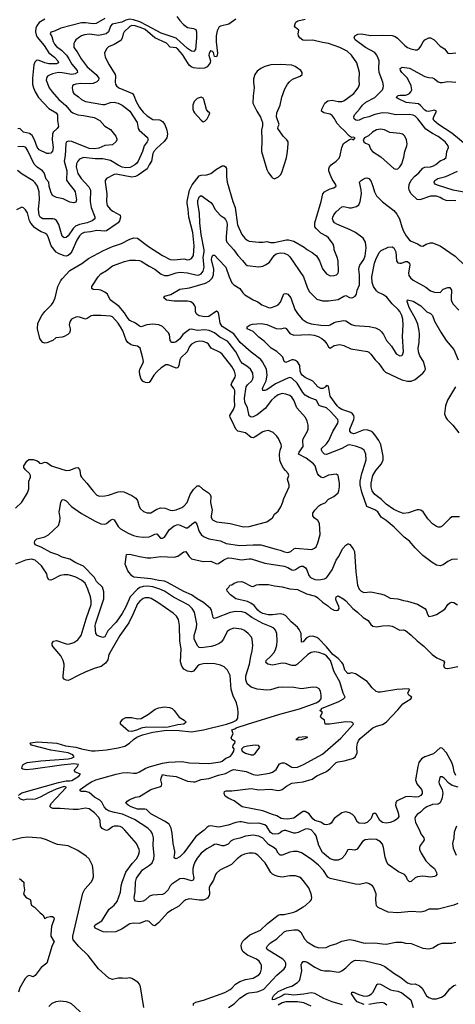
# Model space of a CAD drawing. Header units: inches. Extents: x 2001573 to 2220545, y 644482 to 846830.
# Tile 434 of 656: x 2080849 to 2085366, y 784462 to 794677. Entities that reach past the tile are written whole.
import ezdxf

# ---------------------------------------------------------------- set-up
doc = ezdxf.new("R2010")
doc.units = ezdxf.units.IN
doc.header["$MEASUREMENT"] = 0
doc.layers.add('C0788', color=7, linetype='Continuous')
doc.layers.add('C0789', color=7, linetype='Continuous')

msp = doc.modelspace()

# ---------------------------------------------------------------- linework, layer by layer
at = {"layer": 'C0788', "color": 5}
for points, elevation in [([(2080804, 789610), (2080870, 789673), (2080931, 789770), (2080942, 789810), (2080943, 789890), (2080961, 789930), (2080962, 789950), (2080950, 789969), (2080917, 790000)], 480), ([(2085391, 785509), (2085350, 785492), (2085190, 785450), (2085090, 785448), (2085050, 785430), (2085010, 785420), (2084910, 785426), (2084770, 785411), (2084670, 785420), (2084567, 785467), (2084550, 785485), (2084544, 785510), (2084542, 785550), (2084547, 785610), (2084519, 785679), (2084509, 785690), (2084473, 785713), (2084450, 785721), (2084370, 785706), (2084330, 785708), (2084068, 785768), (2084043, 785783), (2083998, 785850), (2083947, 785907), (2083870, 785968), (2083770, 786035), (2083730, 786048), (2083688, 786049), (2083650, 786040), (2083570, 786008), (2083550, 786010), (2083530, 786030), (2083507, 786070), (2083487, 786087), (2083430, 786121), (2083370, 786185), (2083330, 786206), (2083270, 786217), (2083192, 786208), (2083130, 786185), (2083070, 786171), (2083043, 786157), (2083010, 786125), (2082970, 786107), (2082947, 786107), (2082890, 786125), (2082870, 786122), (2082850, 786111), (2082790, 786076), (2082731, 786029), (2082690, 785980), (2082670, 785945), (2082654, 785910), (2082645, 785870), (2082645, 785825), (2082654, 785770), (2082649, 785751), (2082630, 785745), (2082550, 785769), (2082510, 785763), (2082428, 785710), (2082409, 785690), (2082389, 785650), (2082350, 785612), (2082330, 785601), (2082225, 785595), (2082196, 785584), (2082155, 785545), (2082128, 785532), (2082090, 785525), (2082050, 785533), (2082039, 785550), (2082037, 785570), (2082045, 785630), (2082049, 785730), (2082060, 785770), (2082123, 785857), (2082195, 785905), (2082222, 785930), (2082240, 785970), (2082244, 786010), (2082233, 786110), (2082236, 786190), (2082227, 786230), (2082210, 786259), (2082176, 786290), (2082041, 786381), (2081916, 786436), (2081831, 786451), (2081770, 786471), (2081750, 786484), (2081724, 786510), (2081699, 786559), (2081681, 786581), (2081625, 786610), (2081570, 786660), (2081530, 786671), (2081486, 786670), (2081476, 786676), (2081477, 786690), (2081559, 786750), (2081592, 786770), (2081639, 786790), (2081850, 786850), (2081910, 786863), (2081969, 786869), (2082030, 786860), (2082059, 786861), (2082090, 786873), (2082151, 786910), (2082193, 786927), (2082330, 786964), (2082393, 786973), (2082530, 786982), (2082610, 786966), (2082810, 786962), (2082930, 786979), (2082950, 786986), (2082985, 787015), (2083030, 787032), (2083050, 787053), (2083070, 787090), (2083072, 787112), (2083059, 787130), (2083061, 787150), (2083079, 787170), (2083082, 787190), (2083049, 787210), (2083042, 787230), (2083061, 787270), (2083049, 787310), (2083080, 787320), (2083094, 787330), (2083212, 787370), (2083547, 787473), (2083750, 787528), (2083923, 787590), (2083957, 787610), (2083975, 787630), (2083974, 787670), (2083967, 787710), (2083954, 787734), (2083930, 787749), (2083890, 787753), (2083770, 787735), (2083690, 787750), (2083570, 787754), (2083530, 787750), (2083450, 787726), (2083410, 787721), (2083310, 787731), (2083250, 787752), (2083208, 787788), (2083193, 787830), (2083195, 787870), (2083232, 787990), (2083244, 788070), (2083260, 788130), (2083266, 788186), (2083260, 788250), (2083252, 788270), (2083217, 788310), (2083181, 788341), (2083150, 788354), (2083070, 788363), (2083032, 788352), (2082999, 788330), (2082963, 788250), (2082939, 788221), (2082916, 788204), (2082874, 788186), (2082836, 788176), (2082730, 788159), (2082710, 788165), (2082697, 788177), (2082658, 788250), (2082659, 788290), (2082684, 788370), (2082685, 788410), (2082660, 788530), (2082639, 788570), (2082602, 788602), (2082445, 788685), (2082350, 788748), (2082303, 788770), (2082230, 788792), (2082170, 788800), (2082130, 788797), (2082095, 788785), (2082070, 788768), (2081996, 788690), (2081950, 788586), (2081910, 788518), (2081850, 788428), (2081762, 788338), (2081730, 788276), (2081710, 788268), (2081670, 788281), (2081656, 788290), (2081640, 788310), (2081632, 788390), (2081635, 788410), (2081720, 788670), (2081722, 788742), (2081707, 788790), (2081647, 788850), (2081623, 788890), (2081510, 789009), (2081430, 789043), (2081370, 789081), (2081290, 789101), (2081246, 789126), (2081170, 789151), (2081070, 789206), (2081009, 789229), (2081001, 789250), (2081007, 789270), (2081027, 789293), (2081110, 789313), (2081147, 789333), (2081250, 789430), (2081265, 789475), (2081270, 789510), (2081259, 789570), (2081260, 789590), (2081276, 789670), (2081290, 789699), (2081310, 789697), (2081330, 789686), (2081387, 789627), (2081490, 789554), (2081630, 789474), (2081690, 789446), (2081730, 789442), (2081750, 789450), (2081790, 789485), (2081810, 789495), (2081830, 789490), (2081870, 789418), (2081895, 789395), (2081974, 789350), (2082030, 789326), (2082070, 789314), (2082130, 789309), (2082190, 789313), (2082210, 789318), (2082250, 789340), (2082270, 789343), (2082310, 789300), (2082330, 789297), (2082350, 789309), (2082404, 789390), (2082450, 789428), (2082490, 789439), (2082513, 789433), (2082570, 789404), (2082590, 789406), (2082650, 789457), (2082670, 789468), (2082685, 789445), (2082710, 789367), (2082730, 789336), (2082754, 789314), (2082810, 789291), (2082930, 789271), (2082990, 789243), (2083130, 789221), (2083270, 789229), (2083350, 789228), (2083510, 789183), (2083550, 789175), (2083596, 789156), (2083630, 789149), (2083659, 789161), (2083690, 789187), (2083710, 789196), (2083879, 789181), (2083907, 789193), (2083924, 789210), (2083942, 789250), (2083964, 789336), (2083958, 789450), (2083940, 789480), (2083904, 789510), (2083888, 789530), (2083890, 789559), (2083910, 789590), (2083950, 789635), (2083970, 789648), (2084015, 789665), (2084050, 789703), (2084105, 789730), (2084150, 789770), (2084158, 789790), (2084166, 789830), (2084166, 789870), (2084150, 789948), (2084130, 789963), (2084050, 789952), (2084010, 789930), (2083994, 789926), (2083970, 789930), (2083950, 789948), (2083936, 789970), (2083927, 790000)], 460), ([(2081472, 790000), (2081481, 789950), (2081490, 789930), (2081544, 789870), (2081610, 789785), (2081650, 789746), (2081675, 789735), (2081730, 789737), (2081770, 789746), (2081870, 789780), (2081890, 789784), (2081930, 789780), (2082010, 789742), (2082053, 789713), (2082069, 789689), (2082087, 789627), (2082102, 789602), (2082134, 789574), (2082170, 789560), (2082210, 789562), (2082270, 789600), (2082310, 789613), (2082356, 789610), (2082410, 789589), (2082430, 789586), (2082470, 789594), (2082530, 789617), (2082551, 789630), (2082586, 789670), (2082618, 789750), (2082650, 789804), (2082690, 789842), (2082710, 789842), (2082744, 789810), (2082806, 789770), (2082825, 789750), (2082830, 789730), (2082828, 789670), (2082844, 789590), (2082833, 789530), (2082834, 789514), (2082848, 789488), (2082889, 789469), (2083030, 789452), (2083170, 789417), (2083230, 789420), (2083397, 789463), (2083412, 789468), (2083459, 789501), (2083470, 789510), (2083492, 789548), (2083530, 789579), (2083557, 789623), (2083575, 789665), (2083588, 789710), (2083643, 789830), (2083642, 789850), (2083625, 789910), (2083639, 789950), (2083633, 789970), (2083606, 790000)], 480), ([(2085390, 789080), (2085330, 789076), (2085290, 789058), (2085239, 789021), (2085210, 789011), (2085170, 789020), (2085126, 789046), (2085030, 789117), (2084950, 789198), (2084890, 789266), (2084836, 789310), (2084733, 789413), (2084650, 789480), (2084596, 789516), (2084562, 789570), (2084530, 789593), (2084450, 789628), (2084396, 789776), (2084378, 789850), (2084381, 789890), (2084397, 789970), (2084406, 790000)], 440), ([(2085410, 789518), (2085330, 789518), (2085310, 789504), (2085230, 789424), (2085210, 789412), (2085190, 789412), (2085170, 789420), (2085130, 789447), (2085080, 789500), (2085032, 789572), (2085010, 789588), (2084990, 789593), (2084970, 789591), (2084880, 789560), (2084830, 789556), (2084790, 789569), (2084730, 789597), (2084650, 789650), (2084600, 789700), (2084530, 789753), (2084503, 789790), (2084493, 789830), (2084493, 789870), (2084511, 789950), (2084530, 789984), (2084543, 790000)], 420), ([(2085395, 786715), (2085334, 786734), (2085298, 786758), (2085250, 786810), (2085230, 786824), (2085210, 786821), (2085205, 786815), (2085194, 786770), (2085198, 786750), (2085229, 786690), (2085235, 786650), (2085227, 786593), (2085210, 786552), (2085190, 786540), (2085130, 786537), (2085070, 786510), (2085040, 786490), (2085005, 786455), (2084970, 786430), (2084952, 786410), (2084945, 786390), (2084953, 786350), (2084995, 786270), (2085007, 786230), (2085040, 786190), (2085042, 786170), (2085033, 786150), (2085002, 786110), (2084995, 786090), (2084996, 786070), (2085013, 786030), (2085062, 785950), (2085106, 785906), (2085149, 785870), (2085162, 785850), (2085172, 785830), (2085174, 785810), (2085164, 785796), (2085150, 785788), (2085110, 785783), (2085030, 785793), (2084974, 785786), (2084950, 785774), (2084910, 785736), (2084890, 785734), (2084870, 785755), (2084855, 785790), (2084839, 785810), (2084776, 785836), (2084670, 785912), (2084656, 785936), (2084638, 785990), (2084622, 786090), (2084610, 786124), (2084590, 786148), (2084550, 786171), (2084490, 786175), (2084430, 786168), (2084404, 786150), (2084347, 786073), (2084323, 786063), (2084270, 786070), (2084250, 786064), (2084220, 786010), (2084190, 785976), (2084150, 785958), (2084110, 785957), (2084070, 785971), (2084050, 785984), (2083990, 786039), (2083952, 786110), (2083923, 786210), (2083910, 786231), (2083870, 786271), (2083830, 786283), (2083810, 786280), (2083736, 786244), (2083710, 786237), (2083690, 786239), (2083610, 786266), (2083590, 786267), (2083570, 786259), (2083550, 786240), (2083530, 786231), (2083490, 786226), (2083470, 786230), (2083450, 786244), (2083410, 786308), (2083390, 786325), (2083330, 786342), (2083230, 786338), (2083150, 786354), (2083130, 786354), (2083090, 786347), (2083010, 786321), (2082930, 786303), (2082910, 786301), (2082830, 786314), (2082810, 786310), (2082790, 786298), (2082762, 786270), (2082677, 786203), (2082550, 786033), (2082510, 785991), (2082470, 785972), (2082459, 785979), (2082452, 785990), (2082459, 786030), (2082457, 786050), (2082440, 786130), (2082430, 786238), (2082420, 786290), (2082398, 786330), (2082350, 786364), (2082210, 786439), (2082163, 786483), (2082148, 786488), (2082070, 786488), (2082006, 786510), (2081972, 786530), (2081949, 786550), (2081964, 786570), (2081990, 786588), (2082048, 786612), (2082090, 786619), (2082110, 786628), (2082210, 786690), (2082310, 786721), (2082318, 786730), (2082322, 786750), (2082314, 786790), (2082316, 786810), (2082330, 786846), (2082376, 786836), (2082470, 786825), (2082590, 786777), (2082650, 786769), (2082670, 786771), (2082730, 786793), (2082810, 786806), (2082910, 786839), (2082983, 786857), (2083050, 786893), (2083070, 786899), (2083196, 786876), (2083270, 786846), (2083310, 786840), (2083438, 786862), (2083470, 786872), (2083510, 786900), (2083544, 786956), (2083570, 786968), (2083590, 786968), (2083610, 786960), (2083670, 786921), (2083690, 786918), (2083730, 786923), (2083791, 786949), (2083990, 787057), (2084178, 787222), (2084310, 787370), (2084304, 787384), (2084290, 787390), (2084232, 787392), (2084062, 787370), (2084018, 787370), (2084009, 787410), (2083974, 787434), (2083969, 787450), (2083989, 787490), (2083962, 787510), (2083977, 787523), (2083978, 787530), (2084157, 787603), (2084205, 787630), (2084225, 787650), (2084204, 787690), (2084170, 787808), (2084111, 787911), (2084071, 788030), (2084030, 788077), (2084010, 788091), (2083950, 788112), (2083910, 788118), (2083890, 788116), (2083870, 788112), (2083836, 788090), (2083730, 787990), (2083710, 787978), (2083670, 787978), (2083610, 787998), (2083570, 788002), (2083470, 787982), (2083421, 787990), (2083402, 788010), (2083405, 788030), (2083450, 788070), (2083484, 788110), (2083500, 788140), (2083514, 788190), (2083518, 788230), (2083515, 788310), (2083503, 788343), (2083484, 788364), (2083458, 788378), (2083370, 788412), (2083255, 788475), (2083190, 788525), (2083155, 788535), (2083090, 788537), (2083032, 788528), (2082890, 788471), (2082866, 788466), (2082855, 788475), (2082850, 788489), (2082839, 788550), (2082829, 788569), (2082756, 788630), (2082690, 788668), (2082630, 788711), (2082550, 788744), (2082380, 788840), (2082350, 788852), (2082290, 788859), (2082210, 788878), (2082033, 788893), (2082010, 788907), (2081970, 788961), (2081944, 789030), (2081958, 789130), (2081990, 789134), (2082090, 789108), (2082170, 789096), (2082210, 789095), (2082312, 789108), (2082450, 789101), (2082490, 789112), (2082550, 789158), (2082570, 789161), (2082607, 789107), (2082630, 789085), (2082750, 789058), (2082830, 789060), (2082890, 789032), (2082910, 789034), (2082965, 789075), (2083010, 789093), (2083050, 789091), (2083150, 789072), (2083230, 789084), (2083250, 789083), (2083390, 789038), (2083590, 789008), (2083630, 788993), (2083670, 788969), (2083690, 788965), (2083710, 788972), (2083750, 789001), (2083770, 789009), (2083790, 789007), (2083812, 788990), (2083826, 788970), (2083848, 788910), (2083864, 788890), (2083910, 788868), (2083950, 788866), (2084010, 788878), (2084030, 788888), (2084040, 788900), (2084090, 788970), (2084130, 789070), (2084154, 789106), (2084200, 789190), (2084230, 789226), (2084250, 789239), (2084258, 789238), (2084272, 789232), (2084306, 789186), (2084319, 789159), (2084336, 788950), (2084353, 788810), (2084370, 788771), (2084391, 788750), (2084416, 788736), (2084490, 788742), (2084590, 788721), (2084630, 788709), (2084690, 788675), (2084770, 788668), (2084830, 788650), (2084870, 788646), (2084973, 788613), (2085049, 788569), (2085065, 788550), (2085076, 788510), (2085090, 788487), (2085131, 788491), (2085170, 788506), (2085257, 788563), (2085290, 788610), (2085310, 788628), (2085330, 788634), (2085350, 788630), (2085388, 788608)], 440), ([(2080838, 786630), (2080850, 786644), (2080870, 786655), (2081250, 786762), (2081330, 786780), (2081370, 786781), (2081390, 786786), (2081462, 786830), (2081478, 786850), (2081428, 786870), (2081415, 786890), (2081449, 786930), (2081458, 786950), (2081410, 786957), (2081284, 786944), (2080990, 786901), (2080916, 786896), (2080882, 786902), (2080870, 786910), (2080874, 786930), (2080885, 786950), (2080925, 786970), (2081069, 786989), (2081351, 787009), (2081385, 787015), (2081414, 787030), (2081400, 787050), (2081350, 787072), (2081170, 787100), (2080972, 787150), (2080958, 787170), (2080966, 787174), (2081030, 787185), (2081190, 787176), (2081233, 787170), (2081325, 787145), (2081430, 787129), (2081490, 787113), (2081593, 787093), (2081632, 787092), (2081750, 787103), (2081870, 787123), (2081939, 787141), (2081988, 787170), (2082028, 787210), (2082065, 787235), (2082122, 787258), (2082230, 787286), (2082370, 787306), (2082503, 787303), (2082630, 787290), (2082754, 787310), (2082995, 787370), (2083055, 787390), (2083096, 787410), (2083110, 787430), (2083115, 787490), (2083111, 787530), (2083096, 787590), (2083064, 787664), (2083043, 787730), (2083032, 787872), (2083004, 787930), (2082970, 787962), (2082930, 787982), (2082873, 787993), (2082790, 787999), (2082750, 787996), (2082710, 787984), (2082691, 787969), (2082650, 787920), (2082630, 787913), (2082590, 787919), (2082550, 787940), (2082529, 787970), (2082517, 788017), (2082522, 788150), (2082511, 788230), (2082507, 788393), (2082496, 788456), (2082474, 788490), (2082440, 788520), (2082283, 788630), (2082211, 788671), (2082190, 788678), (2082150, 788678), (2082130, 788671), (2082094, 788646), (2082070, 788616), (2082026, 788514), (2081979, 788421), (2081888, 788290), (2081782, 788110), (2081774, 788090), (2081764, 788036), (2081739, 788001), (2081692, 787968), (2081630, 787950), (2081533, 787910), (2081449, 787871), (2081370, 787828), (2081350, 787823), (2081330, 787824), (2081310, 787835), (2081301, 787850), (2081298, 787870), (2081309, 787970), (2081309, 787990), (2081299, 788030), (2081277, 788077), (2081195, 788170), (2081185, 788190), (2081185, 788210), (2081201, 788230), (2081230, 788236), (2081330, 788202), (2081350, 788200), (2081390, 788208), (2081410, 788216), (2081450, 788244), (2081474, 788270), (2081486, 788290), (2081537, 788463), (2081590, 788610), (2081590, 788650), (2081583, 788690), (2081556, 788770), (2081527, 788830), (2081490, 788861), (2081430, 788893), (2081390, 788909), (2081350, 788917), (2081310, 788918), (2081270, 788910), (2081190, 788868), (2081170, 788862), (2081150, 788866), (2081137, 788890), (2081129, 788930), (2081076, 789010), (2081010, 789070), (2080970, 789079), (2080910, 789070), (2080804, 789030)], 480), ([(2085370, 786837), (2085353, 786873), (2085345, 786930), (2085330, 786970), (2085274, 787070), (2085230, 787121), (2085210, 787122), (2085140, 787060), (2085050, 787030), (2085016, 787010), (2084989, 786970), (2084977, 786930), (2084953, 786790), (2084966, 786750), (2085016, 786690), (2085023, 786670), (2085021, 786650), (2085009, 786630), (2084984, 786616), (2084950, 786613), (2084890, 786619), (2084850, 786614), (2084757, 786570), (2084748, 786552), (2084747, 786530), (2084774, 786450), (2084779, 786410), (2084768, 786390), (2084758, 786382), (2084734, 786366), (2084690, 786347), (2084650, 786340), (2084610, 786350), (2084585, 786370), (2084550, 786430), (2084530, 786445), (2084510, 786439), (2084492, 786390), (2084452, 786350), (2084421, 786339), (2084370, 786342), (2084353, 786353), (2084320, 786410), (2084300, 786430), (2084270, 786450), (2084230, 786458), (2084190, 786449), (2084111, 786390), (2084079, 786341), (2084062, 786330), (2084030, 786324), (2084007, 786327), (2083972, 786352), (2083909, 786369), (2083888, 786388), (2083850, 786439), (2083810, 786462), (2083790, 786462), (2083770, 786453), (2083690, 786394), (2083630, 786382), (2083585, 786385), (2083561, 786390), (2083517, 786417), (2083470, 786430), (2083371, 786471), (2083155, 786510), (2083073, 786573), (2083017, 786597), (2082981, 786621), (2082968, 786650), (2082973, 786670), (2082990, 786676), (2083050, 786677), (2083250, 786703), (2083330, 786689), (2083450, 786694), (2083530, 786682), (2083550, 786685), (2083570, 786692), (2083614, 786726), (2083670, 786756), (2083790, 786769), (2083881, 786799), (2083930, 786832), (2084030, 786876), (2084070, 786908), (2084131, 786970), (2084150, 786978), (2084212, 786988), (2084290, 787008), (2084310, 787017), (2084330, 787032), (2084350, 787070), (2084346, 787130), (2084351, 787170), (2084363, 787197), (2084380, 787220), (2084510, 787329), (2084550, 787347), (2084610, 787364), (2084650, 787390), (2084770, 787517), (2084821, 787579), (2084904, 787630), (2084914, 787650), (2084884, 787670), (2084874, 787690), (2084884, 787716), (2084894, 787730), (2084877, 787737), (2084761, 787730), (2084590, 787700), (2084570, 787699), (2084546, 787706), (2084504, 787744), (2084470, 787792), (2084451, 787811), (2084330, 787890), (2084290, 787900), (2084270, 787893), (2084250, 787894), (2084222, 787930), (2084204, 787990), (2084191, 788010), (2084151, 788050), (2084097, 788090), (2084030, 788171), (2083950, 788255), (2083930, 788267), (2083890, 788280), (2083850, 788277), (2083819, 788261), (2083790, 788222), (2083770, 788218), (2083767, 788310), (2083748, 788350), (2083730, 788376), (2083663, 788430), (2083610, 788491), (2083585, 788505), (2083550, 788512), (2083470, 788502), (2083424, 788504), (2083370, 788517), (2083343, 788530), (2083319, 788550), (2083279, 788599), (2083245, 788625), (2083210, 788641), (2083089, 788670), (2083036, 788710), (2083002, 788750), (2082998, 788770), (2083018, 788790), (2083029, 788810), (2083050, 788815), (2083073, 788830), (2083110, 788845), (2083150, 788848), (2083170, 788843), (2083250, 788800), (2083270, 788798), (2083306, 788814), (2083330, 788817), (2083430, 788818), (2083490, 788803), (2083570, 788794), (2083650, 788772), (2083730, 788767), (2083822, 788722), (2083916, 788696), (2083940, 788680), (2083990, 788634), (2084041, 788601), (2084074, 788570), (2084110, 788551), (2084130, 788548), (2084150, 788553), (2084160, 788570), (2084159, 788590), (2084131, 788650), (2084127, 788670), (2084130, 788691), (2084150, 788699), (2084210, 788666), (2084230, 788649), (2084304, 788570), (2084352, 788532), (2084410, 788477), (2084463, 788443), (2084490, 788404), (2084510, 788387), (2084550, 788378), (2084610, 788390), (2084670, 788392), (2084710, 788384), (2084790, 788344), (2084830, 788346), (2084850, 788342), (2084910, 788292), (2084970, 788232), (2085038, 788178), (2085125, 788090), (2085176, 788056), (2085245, 788025), (2085253, 788010), (2085245, 787970), (2085250, 787960), (2085260, 787950), (2085290, 787947), (2085393, 787967)], 420), ([(2082650, 784450), (2082650, 784470), (2082676, 784484), (2082755, 784505), (2082975, 784585), (2083030, 784615), (2083050, 784630), (2083088, 784670), (2083130, 784698), (2083190, 784720), (2083270, 784735), (2083330, 784769), (2083347, 784790), (2083358, 784830), (2083356, 784870), (2083350, 784884), (2083331, 784910), (2083305, 784930), (2083210, 784973), (2083166, 785006), (2083152, 785030), (2083145, 785070), (2083149, 785091), (2083164, 785116), (2083182, 785138), (2083237, 785183), (2083347, 785233), (2083418, 785302), (2083530, 785387), (2083550, 785393), (2083590, 785395), (2083690, 785418), (2083717, 785430), (2083787, 785473), (2083812, 785488), (2083863, 785537), (2083874, 785550), (2083879, 785570), (2083872, 785610), (2083846, 785670), (2083788, 785748), (2083767, 785770), (2083750, 785782), (2083710, 785795), (2083650, 785796), (2083570, 785783), (2083530, 785787), (2083497, 785797), (2083472, 785812), (2083454, 785830), (2083393, 785930), (2083318, 786010), (2083290, 786027), (2083270, 786032), (2083230, 786030), (2083181, 786019), (2083150, 786005), (2083104, 785970), (2083046, 785914), (2082925, 785855), (2082890, 785824), (2082880, 785810), (2082860, 785750), (2082820, 785690), (2082814, 785670), (2082817, 785610), (2082812, 785590), (2082795, 785565), (2082771, 785549), (2082750, 785543), (2082710, 785542), (2082610, 785556), (2082570, 785545), (2082550, 785533), (2082499, 785481), (2082430, 785443), (2082382, 785410), (2082290, 785310), (2082250, 785277), (2082230, 785285), (2082190, 785321), (2082170, 785327), (2082150, 785324), (2082090, 785301), (2082030, 785303), (2081990, 785298), (2081910, 785247), (2081845, 785215), (2081750, 785210), (2081715, 785215), (2081631, 785251), (2081623, 785270), (2081630, 785288), (2081702, 785330), (2081776, 785450), (2081830, 785490), (2081861, 785530), (2081893, 785627), (2081900, 785690), (2081910, 785728), (2081950, 785832), (2082016, 785924), (2082061, 785970), (2082082, 786010), (2082091, 786049), (2082088, 786068), (2082059, 786130), (2081940, 786270), (2081910, 786296), (2081890, 786306), (2081870, 786312), (2081830, 786311), (2081810, 786304), (2081770, 786273), (2081750, 786267), (2081730, 786271), (2081705, 786285), (2081687, 786310), (2081682, 786370), (2081670, 786399), (2081623, 786450), (2081569, 786489), (2081530, 786497), (2081455, 786485), (2081404, 786484), (2081270, 786494), (2081194, 786494), (2081170, 786504), (2081165, 786510), (2081166, 786526), (2081179, 786550), (2081331, 786710), (2081330, 786715), (2081320, 786720), (2081310, 786722), (2081226, 786694), (2081150, 786659), (2081062, 786610), (2081010, 786590), (2080986, 786586), (2080930, 786590), (2080890, 786580), (2080856, 786590), (2080838, 786610)], 480), ([(2085379, 786310), (2085354, 786250), (2085350, 786190), (2085338, 786130), (2085344, 786084), (2085375, 786010)], 460), ([(2082137, 784430), (2082103, 784643), (2082092, 784672), (2082073, 784693), (2082011, 784731), (2081990, 784736), (2081950, 784731), (2081915, 784735), (2081870, 784732), (2081810, 784719), (2081774, 784734), (2081666, 784830), (2081558, 784970), (2081462, 785062), (2081405, 785130), (2081399, 785150), (2081400, 785170), (2081505, 785615), (2081524, 785656), (2081591, 785730), (2081605, 785755), (2081614, 785786), (2081612, 785852), (2081603, 785903), (2081570, 785970), (2081539, 785999), (2081450, 786059), (2081350, 786107), (2081241, 786121), (2081196, 786136), (2081127, 786170), (2081070, 786186), (2080930, 786197), (2080870, 786190), (2080773, 786167)], 520), ([(2080847, 785767), (2080892, 785730), (2080892, 785692), (2080899, 785650), (2080890, 785610), (2080898, 785590), (2080914, 785574), (2080930, 785562), (2080958, 785550), (2080966, 785530), (2080965, 785510), (2080972, 785490), (2081002, 785470), (2081062, 785410), (2081090, 785392), (2081110, 785354), (2081134, 785366), (2081166, 785374), (2081190, 785374), (2081203, 785363), (2081208, 785350), (2081179, 785270), (2081170, 785190), (2081173, 785170), (2081207, 785110), (2081186, 785074), (2081131, 784890), (2081070, 784843), (2081010, 784760), (2080990, 784747), (2080950, 784762), (2080930, 784754), (2080907, 784730), (2080850, 784635), (2080838, 784590)], 520), ([(2083015, 784430), (2083072, 784468), (2083130, 784525), (2083202, 784570), (2083230, 784581), (2083310, 784591), (2083350, 784605), (2083379, 784621), (2083516, 784764), (2083592, 784830), (2083605, 784850), (2083610, 784870), (2083608, 784890), (2083598, 784910), (2083579, 784930), (2083415, 785030), (2083407, 785050), (2083419, 785070), (2083450, 785101), (2083517, 785143), (2083590, 785213), (2083614, 785226), (2083690, 785236), (2083730, 785235), (2083740, 785230), (2083763, 785210), (2083802, 785142), (2083830, 785110), (2083910, 785061), (2083950, 785048), (2084028, 785052), (2084070, 785073), (2084130, 785090), (2084190, 785116), (2084270, 785135), (2084309, 785129), (2084410, 785099), (2084436, 785096), (2084530, 785101), (2084610, 785089), (2084650, 785087), (2084750, 785106), (2084810, 785108), (2084850, 785095), (2084910, 785094), (2085030, 785046), (2085090, 785037), (2085133, 785047), (2085190, 785082), (2085230, 785097), (2085330, 785098), (2085370, 785108)], 460), ([(2084198, 784458), (2084090, 784489), (2084004, 784524), (2083910, 784573), (2083870, 784583), (2083794, 784566), (2083690, 784557), (2083610, 784569), (2083590, 784563), (2083571, 784550), (2083490, 784511), (2083469, 784510), (2083469, 784530), (2083482, 784550), (2083530, 784597), (2083624, 784636), (2083671, 784650), (2083730, 784687), (2083750, 784709), (2083759, 784730), (2083773, 784810), (2083768, 784872), (2083774, 784890), (2083790, 784906), (2083810, 784906), (2083830, 784899), (2083910, 784846), (2083970, 784817), (2084010, 784810), (2084070, 784809), (2084150, 784795), (2084170, 784798), (2084190, 784808), (2084230, 784840), (2084290, 784901), (2084310, 784913), (2084330, 784919), (2084433, 784913), (2084590, 784874), (2084635, 784855), (2084730, 784785), (2084801, 784741), (2084870, 784686), (2084910, 784673), (2084950, 784674), (2084995, 784655), (2085024, 784630), (2085067, 784550), (2085090, 784532), (2085130, 784518), (2085170, 784520), (2085224, 784536), (2085260, 784560), (2085310, 784624), (2085350, 784658), (2085374, 784666)], 440), ([(2084420, 784460), (2084350, 784487), (2084330, 784508), (2084289, 784570), (2084293, 784587), (2084310, 784590), (2084364, 784564), (2084410, 784549), (2084448, 784548), (2084470, 784555), (2084498, 784570), (2084515, 784590), (2084551, 784669), (2084565, 784675), (2084590, 784673), (2084694, 784614), (2084724, 784604), (2084770, 784598), (2084810, 784580), (2084904, 784510), (2084929, 784430)], 420), ([(2081150, 784440), (2081185, 784475), (2081228, 784492), (2081270, 784497), (2081330, 784491), (2081370, 784479), (2081384, 784470), (2081514, 784350)], 520), ([(2083870, 784444), (2083797, 784477), (2083730, 784488), (2083610, 784487), (2083570, 784476), (2083530, 784454)], 460), ([(2084655, 784455), (2084630, 784475), (2084610, 784480), (2084550, 784474), (2084470, 784459)], 420)]:
    msp.add_lwpolyline(points, dxfattribs=dict(at, elevation=elevation))
for points, elevation in [([(2082350, 787334), (2082163, 787337), (2082110, 787327), (2082070, 787309), (2082013, 787293), (2081976, 787296), (2081893, 787370), (2081893, 787390), (2081918, 787422), (2081950, 787438), (2082010, 787438), (2082070, 787425), (2082110, 787429), (2082186, 787474), (2082254, 787526), (2082290, 787538), (2082350, 787547), (2082403, 787543), (2082430, 787530), (2082450, 787510), (2082501, 787441), (2082555, 787410), (2082574, 787390), (2082551, 787370), (2082490, 787361), (2082390, 787337)], 480), ([(2083810, 787239), (2083743, 787230), (2083725, 787215), (2083711, 787210), (2083745, 787205), (2083770, 787208), (2083835, 787230), (2083834, 787234)], 460), ([(2083290, 787151), (2083210, 787142), (2083168, 787130), (2083150, 787110), (2083156, 787090), (2083190, 787067), (2083250, 787050), (2083270, 787052), (2083290, 787063), (2083338, 787130), (2083326, 787146)], 460)]:
    msp.add_lwpolyline(points, close=True, dxfattribs=dict(at, elevation=elevation))
at = {"layer": 'C0789', "color": 5}
for points, elevation in [([(2083090, 794682), (2083019, 794630), (2082930, 794610), (2082918, 794602), (2082897, 794563), (2082886, 794510), (2082887, 794447), (2082900, 794330), (2082898, 794310), (2082890, 794293), (2082870, 794295), (2082858, 794338), (2082848, 794348), (2082830, 794355), (2082827, 794353), (2082812, 794330), (2082810, 794310), (2082827, 794250), (2082825, 794230), (2082792, 794188), (2082766, 794174), (2082710, 794172), (2082650, 794179), (2082627, 794187), (2082606, 794206), (2082537, 794317), (2082490, 794372), (2082470, 794384), (2082410, 794391), (2082370, 794434), (2082250, 794490), (2082150, 794574), (2082110, 794594), (2082047, 794613), (2082010, 794616), (2081990, 794607), (2081932, 794550), (2081922, 794530), (2081913, 794487), (2081897, 794463), (2081830, 794419), (2081770, 794397), (2081750, 794374), (2081729, 794330), (2081735, 794290), (2081775, 794210), (2081838, 794110), (2081843, 794090), (2081840, 794030), (2081844, 794010), (2081854, 793990), (2081878, 793970), (2082017, 793910), (2082032, 793892), (2082055, 793830), (2082090, 793768), (2082130, 793717), (2082170, 793680), (2082230, 793643), (2082297, 793637), (2082310, 793634), (2082330, 793621), (2082353, 793590), (2082376, 793530), (2082382, 793490), (2082373, 793450), (2082348, 793412), (2082270, 793346), (2082241, 793310), (2082231, 793289), (2082216, 793210), (2082190, 793171), (2082171, 793130), (2082077, 793063), (2082050, 793049), (2082010, 793042), (2081850, 793073), (2081830, 793072), (2081748, 793030), (2081736, 793010), (2081734, 792990), (2081751, 792870), (2081749, 792790), (2081755, 792750), (2081786, 792710), (2081814, 792690), (2081891, 792651), (2081895, 792630), (2081883, 792590), (2081869, 792570), (2081850, 792555), (2081750, 792488), (2081730, 792485), (2081650, 792491), (2081583, 792477), (2081519, 792470), (2081490, 792456), (2081470, 792436), (2081440, 792390), (2081390, 792271), (2081372, 792248), (2081350, 792230), (2081330, 792223), (2081310, 792226), (2081250, 792251), (2081227, 792267), (2081175, 792330), (2081145, 792425), (2081130, 792450), (2081110, 792464), (2081070, 792477), (2081037, 792497), (2081003, 792523), (2080965, 792565), (2080952, 792590), (2080930, 792673), (2080910, 792706), (2080887, 792727), (2080870, 792732), (2080815, 792705)], 480), ([(2082479, 794710), (2082508, 794670), (2082548, 794628), (2082590, 794598), (2082650, 794586), (2082674, 794574), (2082683, 794550), (2082684, 794490), (2082673, 794367), (2082653, 794347), (2082630, 794350), (2082590, 794378), (2082470, 794487), (2082317, 794537), (2082175, 794615), (2082094, 794654), (2082030, 794676), (2081990, 794682), (2081950, 794673), (2081907, 794653), (2081807, 794630), (2081792, 794610), (2081770, 794550), (2081746, 794530), (2081670, 794515), (2081574, 794526), (2081520, 794520), (2081490, 794510), (2081470, 794497), (2081432, 794468), (2081419, 794450), (2081410, 794429), (2081409, 794390), (2081444, 794344), (2081487, 794270), (2081550, 794189), (2081642, 794110), (2081668, 794070), (2081665, 794050), (2081650, 794033), (2081610, 794015), (2081570, 794011), (2081484, 794016), (2081431, 794010), (2081410, 794000), (2081396, 793990), (2081392, 793970), (2081401, 793930), (2081410, 793910), (2081458, 793878), (2081490, 793850), (2081530, 793829), (2081710, 793797), (2081730, 793799), (2081790, 793817), (2081830, 793821), (2081870, 793812), (2081910, 793789), (2081970, 793747), (2081990, 793728), (2082067, 793610), (2082077, 793550), (2082089, 793530), (2082174, 793454), (2082179, 793439), (2082180, 793430), (2082170, 793410), (2082141, 793370), (2082122, 793310), (2082078, 793210), (2082065, 793190), (2082043, 793170), (2081995, 793145), (2081950, 793141), (2081910, 793149), (2081870, 793167), (2081790, 793215), (2081710, 793234), (2081630, 793235), (2081510, 793246), (2081470, 793232), (2081450, 793210), (2081438, 793182), (2081434, 793150), (2081450, 793082), (2081486, 793030), (2081565, 792945), (2081583, 792910), (2081578, 792790), (2081591, 792730), (2081629, 792631), (2081627, 792610), (2081600, 792590), (2081550, 792570), (2081470, 792554), (2081426, 792534), (2081402, 792510), (2081350, 792434), (2081330, 792416), (2081310, 792414), (2081290, 792432), (2081254, 792554), (2081230, 792595), (2081210, 792609), (2081192, 792612), (2081090, 792613), (2081070, 792620), (2081060, 792630), (2081050, 792650), (2081044, 792710), (2081055, 792810), (2081052, 792890), (2081032, 792950), (2081010, 792985), (2080990, 793006), (2080876, 793076), (2080827, 793113)], 460), ([(2081731, 794689), (2081642, 794638), (2081610, 794635), (2081530, 794646), (2081490, 794645), (2081276, 794590), (2081210, 794557), (2081170, 794548), (2081166, 794530), (2081183, 794503), (2081197, 794450), (2081210, 794424), (2081230, 794400), (2081281, 794361), (2081333, 794310), (2081360, 794270), (2081390, 794215), (2081444, 794150), (2081447, 794130), (2081424, 794116), (2081390, 794110), (2081290, 794126), (2081250, 794128), (2081190, 794117), (2081157, 794103), (2081137, 794090), (2081130, 794080), (2081124, 794050), (2081156, 793970), (2081184, 793930), (2081253, 793850), (2081327, 793787), (2081376, 793730), (2081400, 793710), (2081450, 793691), (2081510, 793684), (2081621, 793661), (2081681, 793630), (2081730, 793572), (2081790, 793538), (2081847, 793470), (2081857, 793443), (2081856, 793430), (2081848, 793412), (2081810, 793379), (2081730, 793373), (2081670, 793344), (2081624, 793336), (2081570, 793341), (2081388, 793412), (2081350, 793417), (2081332, 793408), (2081326, 793390), (2081321, 793270), (2081311, 793210), (2081337, 793110), (2081334, 793014), (2081357, 792977), (2081415, 792910), (2081425, 792890), (2081437, 792810), (2081430, 792785), (2081410, 792776), (2081370, 792784), (2081298, 792818), (2081230, 792832), (2081190, 792855), (2081170, 792893), (2081154, 792950), (2081150, 792990), (2081124, 793024), (2081102, 793090), (2081084, 793110), (2081029, 793149), (2081000, 793180), (2080930, 793324), (2080913, 793350), (2080890, 793361), (2080830, 793360)], 440), ([(2081110, 794682), (2081051, 794649), (2081025, 794615), (2081017, 794590), (2081013, 794550), (2081019, 794519), (2081030, 794497), (2081104, 794410), (2081150, 794335), (2081210, 794290), (2081246, 794250), (2081250, 794230), (2081230, 794220), (2081150, 794221), (2081110, 794229), (2081050, 794255), (2081030, 794256), (2081018, 794250), (2081005, 794235), (2080997, 794210), (2080982, 794070), (2080983, 794010), (2080992, 793970), (2081009, 793930), (2081045, 793870), (2081150, 793755), (2081227, 793710), (2081241, 793690), (2081241, 793630), (2081250, 793570), (2081238, 793550), (2081197, 793510), (2081188, 793490), (2081186, 793430), (2081197, 793350), (2081188, 793312), (2081170, 793294), (2081150, 793289), (2081130, 793289), (2081050, 793328), (2081030, 793355), (2081004, 793430), (2080977, 793477), (2080950, 793497), (2080890, 793510), (2080850, 793550), (2080830, 793545)], 420), ([(2083606, 790000), (2083584, 790024), (2083560, 790070), (2083548, 790108), (2083544, 790170), (2083550, 790210), (2083562, 790250), (2083560, 790270), (2083532, 790332), (2083517, 790357), (2083476, 790396), (2083430, 790415), (2083390, 790408), (2083370, 790400), (2083290, 790348), (2083270, 790341), (2083250, 790343), (2083190, 790390), (2083110, 790408), (2083089, 790429), (2083052, 790512), (2083030, 790550), (2083027, 790570), (2083066, 790634), (2083081, 790670), (2083075, 790735), (2083079, 790830), (2083071, 790850), (2083043, 790890), (2083047, 790910), (2083082, 790970), (2083086, 790990), (2083078, 791030), (2083050, 791081), (2082950, 791206), (2082926, 791226), (2082836, 791270), (2082807, 791310), (2082790, 791324), (2082750, 791338), (2082710, 791341), (2082670, 791331), (2082632, 791310), (2082610, 791288), (2082584, 791230), (2082519, 791170), (2082508, 791150), (2082499, 791090), (2082490, 791067), (2082470, 791062), (2082390, 791098), (2082365, 791095), (2082316, 791064), (2082273, 791027), (2082241, 790990), (2082210, 790937), (2082190, 790915), (2082170, 790910), (2082152, 790912), (2082130, 790923), (2082110, 790947), (2082093, 790993), (2082090, 791030), (2082093, 791050), (2082127, 791110), (2082131, 791130), (2082127, 791167), (2082097, 791270), (2082070, 791292), (2082030, 791296), (2082004, 791304), (2081970, 791330), (2081953, 791353), (2081918, 791450), (2081895, 791490), (2081870, 791529), (2081810, 791595), (2081790, 791600), (2081692, 791608), (2081612, 791608), (2081590, 791604), (2081550, 791577), (2081530, 791570), (2081470, 791590), (2081450, 791593), (2081430, 791590), (2081387, 791570), (2081373, 791550), (2081364, 791530), (2081363, 791510), (2081373, 791470), (2081372, 791448), (2081367, 791430), (2081347, 791410), (2081311, 791390), (2081290, 791384), (2081223, 791377), (2081191, 791350), (2081130, 791324), (2081110, 791323), (2081090, 791330), (2081070, 791350), (2081058, 791370), (2081035, 791470), (2081038, 791530), (2081077, 791610), (2081110, 791650), (2081180, 791720), (2081197, 791743), (2081217, 791790), (2081245, 791910), (2081277, 791970), (2081290, 791990), (2081370, 792075), (2081492, 792148), (2081561, 792199), (2081718, 792282), (2081810, 792325), (2081904, 792356), (2081990, 792402), (2082034, 792414), (2082070, 792410), (2082183, 792323), (2082330, 792230), (2082410, 792189), (2082447, 792187), (2082550, 792197), (2082590, 792187), (2082610, 792189), (2082630, 792200), (2082650, 792231), (2082658, 792330), (2082643, 792470), (2082602, 792630), (2082597, 792710), (2082586, 792770), (2082586, 792790), (2082610, 792910), (2082636, 792964), (2082710, 793057), (2082730, 793066), (2082790, 793069), (2082830, 793080), (2082890, 793126), (2082950, 793162), (2082970, 793161), (2082984, 793150), (2082994, 793134), (2082992, 793050), (2082999, 792990), (2083059, 792790), (2083083, 792730), (2083109, 792550), (2083153, 792450), (2083182, 792410), (2083208, 792390), (2083230, 792381), (2083328, 792368), (2083369, 792369), (2083410, 792377), (2083450, 792367), (2083487, 792367), (2083615, 792395), (2083635, 792395), (2083690, 792380), (2083798, 792318), (2083833, 792290), (2083882, 792262), (2083928, 792228), (2083957, 792177), (2083990, 792093), (2084030, 792040), (2084070, 792019), (2084110, 792022), (2084135, 792030), (2084150, 792048), (2084156, 792070), (2084151, 792171), (2084143, 792203), (2084110, 792290), (2084109, 792309), (2084098, 792350), (2084050, 792413), (2084030, 792431), (2083970, 792464), (2083923, 792510), (2083910, 792530), (2083908, 792570), (2083974, 792790), (2083993, 792870), (2084010, 792890), (2084035, 792905), (2084070, 792922), (2084108, 792932), (2084131, 792950), (2084125, 792970), (2084090, 793022), (2084067, 793070), (2084056, 793110), (2084055, 793130), (2084060, 793150), (2084079, 793170), (2084132, 793208), (2084160, 793240), (2084173, 793270), (2084190, 793351), (2084206, 793394), (2084270, 793436), (2084290, 793442), (2084310, 793432), (2084328, 793450), (2084310, 793459), (2084290, 793455), (2084270, 793469), (2084211, 793530), (2084178, 793558), (2084141, 793601), (2084110, 793657), (2084090, 793682), (2084070, 793696), (2084001, 793710), (2083977, 793730), (2083983, 793750), (2084014, 793810), (2084044, 793836), (2084090, 793842), (2084150, 793828), (2084190, 793828), (2084210, 793836), (2084313, 793910), (2084358, 793970), (2084374, 794006), (2084368, 794050), (2084371, 794130), (2084346, 794230), (2084289, 794310), (2084245, 794350), (2084170, 794388), (2084050, 794430), (2083990, 794439), (2083890, 794465), (2083810, 794460), (2083786, 794466), (2083755, 794490), (2083741, 794510), (2083738, 794530), (2083745, 794570), (2083710, 794596), (2083700, 794610), (2083704, 794636), (2083712, 794650), (2083734, 794666), (2083810, 794683)], 480), ([(2085370, 792799), (2085270, 792803), (2085236, 792816), (2085210, 792834), (2085170, 792847), (2085110, 792846), (2085010, 792811), (2084990, 792808), (2084970, 792812), (2084909, 792869), (2084888, 792910), (2084883, 792930), (2084887, 792967), (2084909, 793011), (2084945, 793055), (2084987, 793090), (2085030, 793136), (2085050, 793147), (2085110, 793152), (2085139, 793161), (2085165, 793175), (2085210, 793213), (2085250, 793230), (2085272, 793248), (2085277, 793310), (2085295, 793350), (2085293, 793370), (2085261, 793410), (2085190, 793466), (2085130, 793496), (2085062, 793542), (2084977, 793650), (2084950, 793677), (2084928, 793688), (2084890, 793694), (2084750, 793689), (2084670, 793709), (2084610, 793712), (2084530, 793693), (2084470, 793670), (2084410, 793657), (2084370, 793634), (2084350, 793630), (2084335, 793635), (2084318, 793650), (2084315, 793670), (2084320, 793690), (2084374, 793750), (2084404, 793790), (2084438, 793822), (2084530, 793870), (2084550, 793888), (2084610, 793950), (2084619, 793970), (2084621, 793990), (2084613, 794030), (2084578, 794130), (2084573, 794170), (2084575, 794250), (2084563, 794290), (2084550, 794314), (2084530, 794336), (2084436, 794390), (2084327, 794470), (2084317, 794490), (2084324, 794510), (2084354, 794526), (2084390, 794530), (2084490, 794513), (2084610, 794518), (2084710, 794515), (2084742, 794502), (2084765, 794485), (2084841, 794410), (2084870, 794389), (2084906, 794374), (2084950, 794363), (2084970, 794366), (2084990, 794379), (2085010, 794404), (2085032, 794448), (2085050, 794467), (2085090, 794490), (2085110, 794490), (2085148, 794470), (2085210, 794404), (2085255, 794375), (2085290, 794330), (2085310, 794326), (2085370, 794335)], 460), ([(2085490, 793367), (2085330, 793500), (2085192, 793590), (2085144, 793630), (2085138, 793650), (2085143, 793670), (2085170, 793730), (2085150, 793739), (2085090, 793726), (2085068, 793728), (2085050, 793737), (2085006, 793786), (2084983, 793803), (2084857, 793817), (2084770, 793858), (2084752, 793870), (2084773, 793890), (2084790, 793895), (2084850, 793896), (2084870, 793900), (2084890, 793910), (2084906, 793930), (2084915, 793950), (2084910, 793990), (2084872, 794070), (2084811, 794130), (2084798, 794150), (2084796, 794170), (2084815, 794185), (2084890, 794174), (2085050, 794089), (2085090, 794076), (2085130, 794073), (2085150, 794064), (2085190, 794032), (2085210, 794026), (2085230, 794025), (2085290, 794036), (2085370, 794030)], 440), ([(2085550, 792872), (2085344, 792910), (2085181, 792961), (2085158, 792970), (2085150, 792981), (2085146, 792990), (2085154, 793010), (2085186, 793030), (2085269, 793051), (2085390, 793105)], 440), ([(2083927, 790000), (2083912, 790050), (2083897, 790070), (2083819, 790130), (2083741, 790170), (2083748, 790190), (2083788, 790250), (2083785, 790310), (2083788, 790330), (2083833, 790407), (2083840, 790430), (2083841, 790470), (2083831, 790511), (2083812, 790550), (2083724, 790650), (2083693, 790730), (2083670, 790761), (2083650, 790779), (2083610, 790792), (2083570, 790798), (2083530, 790785), (2083490, 790758), (2083460, 790730), (2083396, 790644), (2083310, 790579), (2083270, 790557), (2083250, 790555), (2083227, 790567), (2083212, 790650), (2083185, 790710), (2083180, 790750), (2083198, 790870), (2083210, 790890), (2083256, 790930), (2083266, 790950), (2083271, 790970), (2083266, 791010), (2083242, 791050), (2083203, 791083), (2083161, 791110), (2083142, 791130), (2083091, 791230), (2083022, 791322), (2083003, 791343), (2082925, 791385), (2082870, 791430), (2082814, 791454), (2082770, 791461), (2082690, 791454), (2082630, 791466), (2082610, 791463), (2082567, 791433), (2082541, 791410), (2082510, 791368), (2082470, 791335), (2082450, 791327), (2082427, 791327), (2082408, 791348), (2082402, 791410), (2082392, 791430), (2082330, 791494), (2082290, 791511), (2082230, 791519), (2082167, 791513), (2082110, 791491), (2082090, 791499), (2082050, 791530), (2081990, 791556), (2081970, 791581), (2081937, 791637), (2081882, 791702), (2081787, 791770), (2081759, 791830), (2081731, 791851), (2081690, 791870), (2081670, 791875), (2081610, 791877), (2081597, 791890), (2081598, 791910), (2081664, 792010), (2081690, 792039), (2081750, 792075), (2081810, 792124), (2081934, 792170), (2081990, 792181), (2082050, 792184), (2082090, 792180), (2082110, 792172), (2082190, 792119), (2082250, 792090), (2082317, 792037), (2082350, 792024), (2082390, 792022), (2082470, 792051), (2082510, 792057), (2082590, 792050), (2082690, 792028), (2082710, 792029), (2082730, 792040), (2082751, 792070), (2082763, 792110), (2082753, 792210), (2082763, 792270), (2082763, 792290), (2082729, 792450), (2082716, 792570), (2082713, 792670), (2082695, 792770), (2082697, 792803), (2082705, 792830), (2082710, 792839), (2082730, 792853), (2082830, 792781), (2082850, 792757), (2082874, 792710), (2082899, 792679), (2082929, 792650), (2082970, 792621), (2082984, 792604), (2082997, 792577), (2083001, 792550), (2082989, 792429), (2082991, 792391), (2082998, 792370), (2083068, 792290), (2083110, 792230), (2083160, 792180), (2083190, 792140), (2083207, 792127), (2083330, 792112), (2083370, 792121), (2083403, 792137), (2083438, 792162), (2083488, 792230), (2083510, 792248), (2083550, 792259), (2083590, 792255), (2083630, 792238), (2083650, 792218), (2083793, 792010), (2083830, 791901), (2083850, 791859), (2083930, 791779), (2083990, 791759), (2084050, 791760), (2084150, 791773), (2084210, 791810), (2084230, 791815), (2084270, 791794), (2084290, 791790), (2084305, 791795), (2084327, 791810), (2084340, 791830), (2084350, 791870), (2084373, 791927), (2084374, 792030), (2084367, 792087), (2084368, 792110), (2084376, 792130), (2084416, 792190), (2084431, 792229), (2084440, 792310), (2084434, 792370), (2084410, 792410), (2084330, 792468), (2084277, 792497), (2084137, 792557), (2084115, 792570), (2084100, 792590), (2084094, 792610), (2084096, 792630), (2084106, 792654), (2084130, 792683), (2084190, 792735), (2084210, 792740), (2084270, 792727), (2084290, 792727), (2084341, 792739), (2084364, 792756), (2084379, 792790), (2084393, 792870), (2084391, 792911), (2084374, 792990), (2084390, 793010), (2084410, 793024), (2084430, 793034), (2084450, 793036), (2084470, 793029), (2084490, 793005), (2084512, 792950), (2084528, 792890), (2084550, 792849), (2084610, 792786), (2084730, 792697), (2084761, 792661), (2084788, 792610), (2084810, 792530), (2084830, 792482), (2084856, 792436), (2084891, 792391), (2084910, 792379), (2084973, 792353), (2085010, 792330), (2085030, 792328), (2085064, 792350), (2085110, 792364), (2085130, 792362), (2085210, 792330), (2085363, 792223), (2085470, 792124)], 460), ([(2084406, 790000), (2084440, 790110), (2084437, 790170), (2084420, 790210), (2084390, 790232), (2084332, 790252), (2084270, 790265), (2084250, 790263), (2084190, 790230), (2084030, 790167), (2084010, 790171), (2083990, 790190), (2083978, 790210), (2083979, 790230), (2084030, 790277), (2084056, 790310), (2084095, 790405), (2084147, 790490), (2084153, 790510), (2084147, 790530), (2084070, 790617), (2084030, 790651), (2083970, 790667), (2083956, 790676), (2083926, 790726), (2083915, 790735), (2083850, 790758), (2083810, 790783), (2083786, 790810), (2083727, 790907), (2083670, 790958), (2083650, 790964), (2083630, 790959), (2083501, 790899), (2083410, 790837), (2083390, 790829), (2083370, 790830), (2083366, 790850), (2083372, 790870), (2083405, 790930), (2083416, 790990), (2083407, 791050), (2083368, 791128), (2083350, 791152), (2083250, 791228), (2083136, 791330), (2083070, 791417), (2082950, 791494), (2082927, 791530), (2082919, 791599), (2082910, 791635), (2082903, 791643), (2082890, 791652), (2082810, 791599), (2082770, 791595), (2082710, 791606), (2082690, 791618), (2082680, 791630), (2082672, 791650), (2082673, 791690), (2082665, 791710), (2082650, 791730), (2082624, 791750), (2082590, 791757), (2082450, 791756), (2082370, 791768), (2082345, 791790), (2082352, 791808), (2082415, 791825), (2082510, 791883), (2082610, 791897), (2082776, 791944), (2082815, 791965), (2082844, 791996), (2082858, 792030), (2082861, 792090), (2082838, 792190), (2082840, 792210), (2082850, 792235), (2082870, 792236), (2082909, 792189), (2082988, 792110), (2083021, 792010), (2083050, 791949), (2083068, 791928), (2083130, 791890), (2083162, 791842), (2083183, 791823), (2083270, 791770), (2083319, 791750), (2083359, 791719), (2083430, 791691), (2083450, 791689), (2083510, 791708), (2083530, 791720), (2083552, 791748), (2083588, 791832), (2083610, 791838), (2083630, 791829), (2083661, 791790), (2083703, 791670), (2083730, 791629), (2083779, 791570), (2083830, 791536), (2083870, 791522), (2083970, 791508), (2084050, 791505), (2084070, 791511), (2084110, 791536), (2084130, 791544), (2084210, 791557), (2084230, 791553), (2084290, 791515), (2084323, 791503), (2084474, 791494), (2084539, 791479), (2084579, 791459), (2084600, 791440), (2084623, 791410), (2084652, 791350), (2084704, 791290), (2084753, 791210), (2084790, 791190), (2084810, 791193), (2084818, 791202), (2084828, 791232), (2084820, 791390), (2084827, 791510), (2084821, 791570), (2084810, 791610), (2084790, 791650), (2084774, 791670), (2084711, 791731), (2084657, 791797), (2084623, 791823), (2084564, 791850), (2084550, 791863), (2084519, 791910), (2084503, 791950), (2084501, 792010), (2084529, 792150), (2084543, 792190), (2084578, 792262), (2084596, 792284), (2084670, 792318), (2084710, 792321), (2084730, 792311), (2084748, 792270), (2084755, 792175), (2084770, 792154), (2084790, 792150), (2084807, 792153), (2084850, 792169), (2084870, 792170), (2084892, 792152), (2084896, 792130), (2084881, 792050), (2084885, 792025), (2084900, 792000), (2084930, 791974), (2085061, 791901), (2085110, 791866), (2085151, 791850), (2085210, 791846), (2085240, 791880), (2085290, 791900), (2085310, 791899), (2085328, 791870), (2085322, 791790), (2085323, 791770), (2085330, 791750), (2085345, 791725), (2085403, 791663)], 440), ([(2084543, 790000), (2084600, 790070), (2084619, 790110), (2084617, 790150), (2084594, 790270), (2084573, 790310), (2084530, 790370), (2084510, 790394), (2084490, 790410), (2084450, 790422), (2084410, 790418), (2084325, 790385), (2084310, 790382), (2084286, 790390), (2084273, 790410), (2084274, 790430), (2084313, 790530), (2084317, 790550), (2084314, 790570), (2084299, 790590), (2084281, 790601), (2084190, 790634), (2084163, 790650), (2084142, 790670), (2084067, 790770), (2084050, 790877), (2084030, 790882), (2084016, 790864), (2083994, 790850), (2083970, 790851), (2083939, 790870), (2083887, 790927), (2083810, 790964), (2083779, 790990), (2083764, 791010), (2083758, 791030), (2083755, 791090), (2083728, 791128), (2083710, 791141), (2083687, 791147), (2083670, 791147), (2083610, 791121), (2083603, 791123), (2083592, 791132), (2083576, 791176), (2083558, 791198), (2083514, 791234), (2083455, 791270), (2083383, 791343), (2083330, 791385), (2083270, 791444), (2083209, 791470), (2083208, 791490), (2083238, 791510), (2083262, 791518), (2083354, 791526), (2083410, 791514), (2083510, 791473), (2083550, 791471), (2083599, 791479), (2083613, 791473), (2083650, 791423), (2083690, 791404), (2083850, 791412), (2083904, 791404), (2083945, 791390), (2083982, 791370), (2084005, 791350), (2084034, 791314), (2084050, 791284), (2084070, 791270), (2084110, 791297), (2084170, 791309), (2084210, 791297), (2084282, 791262), (2084455, 791235), (2084470, 791228), (2084490, 791208), (2084535, 791150), (2084572, 791112), (2084621, 791041), (2084642, 791022), (2084810, 790942), (2084870, 790926), (2084910, 790927), (2084950, 790945), (2085029, 791010), (2085048, 791030), (2085056, 791050), (2085054, 791070), (2085037, 791130), (2084999, 791190), (2084984, 791230), (2084982, 791270), (2084991, 791330), (2084995, 791415), (2084992, 791450), (2084977, 791517), (2084955, 791575), (2084889, 791690), (2084866, 791754), (2084870, 791771), (2084930, 791756), (2085009, 791709), (2085070, 791647), (2085109, 791629), (2085128, 791608), (2085150, 791550), (2085215, 791435), (2085270, 791349), (2085350, 791254), (2085397, 791150)], 420), ([(2085368, 790870), (2085284, 790730), (2085264, 790670), (2085254, 790590), (2085267, 790550), (2085281, 790530), (2085342, 790470), (2085402, 790390)], 420), ([(2080917, 790000), (2080908, 790008), (2080893, 790030), (2080893, 790050), (2080923, 790097), (2080945, 790115), (2080990, 790116), (2081030, 790100), (2081045, 790090), (2081055, 790075), (2081070, 790074), (2081110, 790088), (2081130, 790083), (2081180, 790050), (2081210, 790037), (2081330, 790002), (2081370, 790003), (2081430, 790029), (2081450, 790030), (2081470, 790010), (2081472, 790000)], 480)]:
    msp.add_lwpolyline(points, dxfattribs=dict(at, elevation=elevation))
for points, elevation in [([(2083550, 794213), (2083452, 794209), (2083390, 794193), (2083350, 794172), (2083310, 794143), (2083288, 794110), (2083275, 794065), (2083273, 794030), (2083280, 793970), (2083269, 793889), (2083267, 793810), (2083307, 793730), (2083346, 793666), (2083358, 793638), (2083365, 793610), (2083365, 793575), (2083356, 793530), (2083360, 793430), (2083356, 793310), (2083410, 793124), (2083430, 793087), (2083463, 793043), (2083470, 793035), (2083490, 793027), (2083533, 793047), (2083553, 793067), (2083567, 793093), (2083615, 793245), (2083627, 793310), (2083634, 793390), (2083632, 793410), (2083620, 793430), (2083581, 793470), (2083525, 793550), (2083529, 793570), (2083541, 793590), (2083513, 793670), (2083517, 793710), (2083551, 793790), (2083567, 793873), (2083599, 793961), (2083625, 794010), (2083646, 794034), (2083679, 794061), (2083756, 794090), (2083778, 794110), (2083777, 794130), (2083764, 794150), (2083706, 794190), (2083670, 794207)], 520), ([(2082730, 793875), (2082690, 793859), (2082657, 793830), (2082645, 793790), (2082645, 793750), (2082650, 793730), (2082663, 793710), (2082730, 793634), (2082750, 793618), (2082770, 793625), (2082794, 793650), (2082815, 793690), (2082819, 793710), (2082802, 793722), (2082785, 793745), (2082757, 793850), (2082750, 793863)], 520), ([(2084590, 793541), (2084550, 793533), (2084508, 793512), (2084467, 793473), (2084423, 793450), (2084411, 793430), (2084416, 793410), (2084435, 793395), (2084470, 793381), (2084490, 793330), (2084506, 793310), (2084593, 793253), (2084730, 793134), (2084750, 793128), (2084770, 793130), (2084781, 793139), (2084792, 793150), (2084810, 793183), (2084831, 793250), (2084841, 793310), (2084864, 793370), (2084866, 793390), (2084860, 793430), (2084841, 793470), (2084830, 793482), (2084819, 793490), (2084790, 793498), (2084687, 793507), (2084633, 793533)], 480)]:
    msp.add_lwpolyline(points, close=True, dxfattribs=dict(at, elevation=elevation))

doc.saveas('drawing.dxf')
